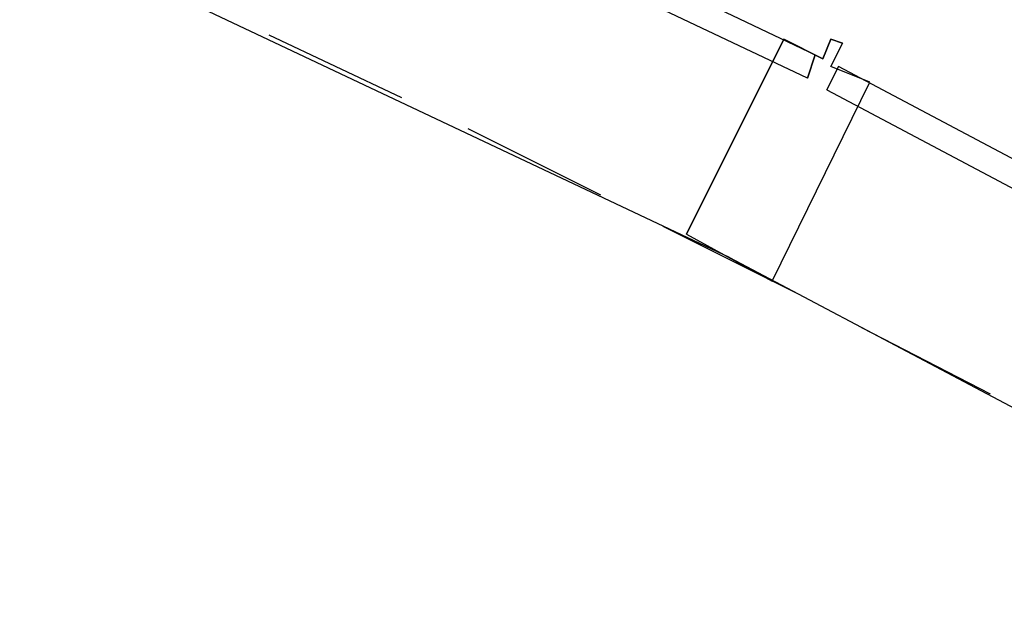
# Model space of a CAD drawing. Header units: feet. Extents: x -79 to 198, y -22 to 181.
# Tile 262 of 271: x 96.84 to 100.21, y 156.71 to 158.78. Entities that reach past the tile are written whole.
import ezdxf

# ---------------------------------------------------------------- set-up
doc = ezdxf.new("R2010")
doc.units = ezdxf.units.FT
doc.layers.add('A-LINEA', color=7, linetype='CONTINUOUS')

msp = doc.modelspace()

# ---------------------------------------------------------------- linework, layer by layer
at = {"layer": 'A-LINEA'}
for p, q in [((99.2667, 157.9644), (96.84, 159.1111)), ((98.1467, 158.5111), (97.6933, 158.7244)), ((99.5333, 158.5778), (99.56, 158.6578)), ((99.6, 158.5378), (99.64, 158.6178)), ((98.8267, 158.1778), (98.3733, 158.4044)), ((99.4933, 157.8444), (99.04, 158.0711)), ((99.2667, 157.9644), (101.64, 156.7111)), ((100.16, 157.4978), (99.72, 157.7244))]:
    msp.add_line(p, q, dxfattribs=at)
for points in [[(99.5333, 158.5778), (97, 159.7778), (97.04, 159.8578), (99.56, 158.6578), (99.5333, 158.5778)], [(99.7467, 158.5644), (99.6133, 158.6178), (99.6533, 158.6978), (99.6133, 158.7111), (99.5867, 158.6444), (99.4533, 158.7111), (99.12, 158.0444), (99.4133, 157.8844), (99.7467, 158.5644)], [(99.12, 158.0444), (99.4533, 158.7111), (99.5867, 158.6444), (99.6133, 158.7111), (99.6533, 158.6978), (99.6133, 158.6178)], [(99.6, 158.5378), (102.0667, 157.2311), (102.1067, 157.3111), (99.64, 158.6178), (99.6, 158.5378)]]:
    msp.add_lwpolyline(points, dxfattribs=at)

doc.saveas('drawing.dxf')
